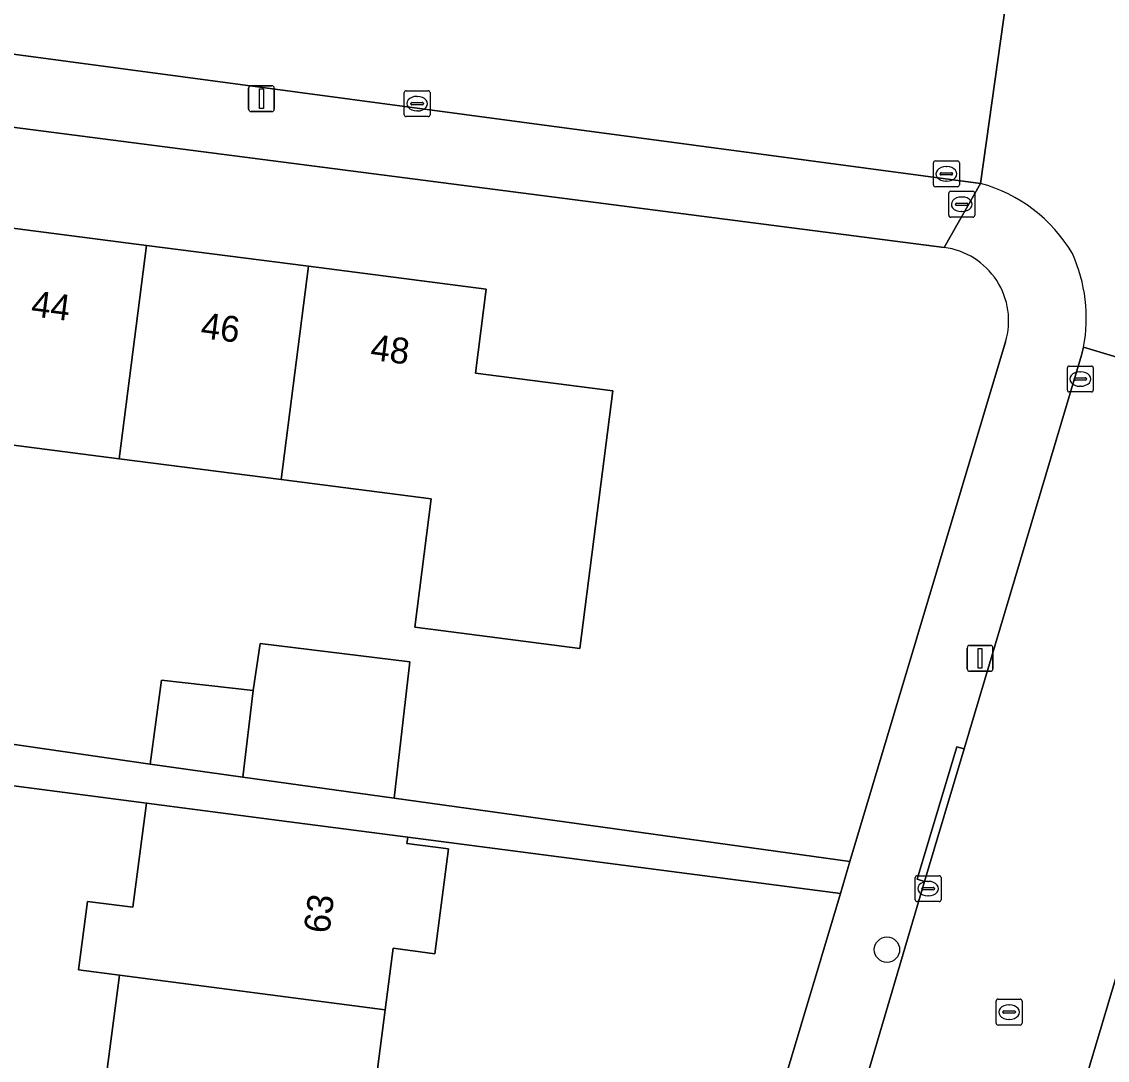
# Model space of a CAD drawing. Extents: x 162184 to 163154, y 385507 to 386516.
# Drawn here: x 162570.4 to 162612.28, y 386258.9 to 386298.98 of the extents above; entities that cross this region are included whole.
import ezdxf

# ---------------------------------------------------------------- set-up
doc = ezdxf.new("R2010")
doc.units = 0
for name, color, linetype in [('IMGEO_Boom', 7, 'Continuous'), ('IMGEO_Brandkraan', 7, 'Continuous'), ('IMGEO_Erf', 7, 'Continuous'), ('IMGEO_Kolk', 7, 'Continuous'), ('IMGEO_Lichtmast', 7, 'Continuous'), ('IMGEO_Pand', 7, 'Continuous'), ('IMGEO_Pand_nummerreeks', 7, 'Continuous'), ('IMGEO_Rijbaan_lokaal_gesloten', 7, 'Continuous'), ('IMGEO_Rijbaan_lokaal_open', 7, 'Continuous'), ('IMGEO_Rioolput', 7, 'Continuous'), ('IMGEO_Voetpad_open', 7, 'Continuous')]:
    doc.layers.add(name, color=color, linetype=linetype)

msp = doc.modelspace()

# ---------------------------------------------------------------- linework, layer by layer
at = {"layer": 'IMGEO_Boom'}
msp.add_circle((162603.781, 386263.165), 0.489, dxfattribs=at)
at = {"layer": 'IMGEO_Brandkraan'}
for p, q in [((162606.164, 386291.507), (162606.164, 386292.359)), ((162606.239, 386292.433), (162607.091, 386292.433)), ((162606.652, 386292.213), (162606.677, 386292.213)), ((162607.165, 386292.359), (162607.165, 386291.507)), ((162606.423, 386291.927), (162606.423, 386291.939)), ((162606.861, 386291.89), (162606.463, 386291.89)), ((162606.466, 386291.976), (162606.864, 386291.976)), ((162606.907, 386291.939), (162606.907, 386291.927)), ((162607.091, 386291.433), (162606.239, 386291.433)), ((162606.675, 386291.653), (162606.65, 386291.653))]:
    msp.add_line(p, q, dxfattribs=at)
for points in [[(162606.164, 386291.507), (162606.164, 386292.359)], [(162606.239, 386292.433), (162607.091, 386292.433)], [(162607.165, 386292.359), (162607.165, 386291.507)], [(162607.091, 386291.433), (162606.239, 386291.433)]]:
    msp.add_lwpolyline(points, dxfattribs=at)
for centre, radius, start, end in [((162606.241, 386292.357), 0.0765, 91.552, 178.448), ((162606.241, 386292.357), 0.0765, 91.552, 178.448), ((162607.089, 386292.357), 0.0765, 1.552, 88.448), ((162607.089, 386292.357), 0.0765, 1.552, 88.448), ((162606.463, 386291.936), 0.0403, 85.8775, 175.7526), ((162606.46, 386291.926), 0.0366, 178.938, 274.7102), ((162606.864, 386291.933), 0.043, 264.8664, 352.4533), ((162606.868, 386291.938), 0.0386, 1.7309, 96.639), ((162606.241, 386291.509), 0.0765, 181.552, 268.448), ((162606.241, 386291.509), 0.0765, 181.552, 268.448), ((162607.089, 386291.509), 0.0765, 271.552, 358.448), ((162607.089, 386291.509), 0.0765, 271.552, 358.448)]:
    msp.add_arc(centre, radius, start, end, dxfattribs=at)
for centre, major_axis, ratio, start_param, end_param in [((162606.651, 386291.933), (-0.387, 0.002), 0.722429, 4.712389, 7.853982), ((162606.676, 386291.933), (-0.39, 0.002), 0.717154, 1.570796, 4.712389)]:
    msp.add_ellipse(centre, major_axis=major_axis, ratio=ratio, start_param=start_param, end_param=end_param, dxfattribs=at)
at = {"layer": 'IMGEO_Erf'}
for points in [[(162605.988, 386290.264), (162549.509, 386297.552), (162549.057, 386293.711), (162555.998, 386292.818), (162562.354, 386292.001), (162568.736, 386291.18), (162575.215, 386290.347), (162581.461, 386289.543), (162588.321, 386288.661), (162587.903, 386285.409), (162593.206, 386284.727), (162591.927, 386274.787), (162586.968, 386275.425), (162585.56, 386275.606), (162586.198, 386280.566)], [(162569.68, 386271.143), (162575.348, 386270.32), (162575.784, 386273.57), (162579.325, 386273.17), (162579.595, 386274.986), (162585.369, 386274.278), (162584.764, 386269.01), (162602.352, 386266.564), (162608.355, 386286.617)], [(162586.198, 386280.566), (162580.406, 386281.311), (162574.16, 386282.114), (162567.681, 386282.947)], [(162568.719, 386223.404), (162569.56, 386229.874), (162572.101, 386229.544), (162572.944, 386236.015), (162573.783, 386242.452), (162570.863, 386242.824), (162571.691, 386249.337), (162572.478, 386249.237), (162573.32, 386255.705), (162574.163, 386262.176), (162572.592, 386262.381), (162572.936, 386265.028), (162574.686, 386264.8), (162575.21, 386268.822), (162560.522, 386270.734), (162560.259, 386270.769), (162556.517, 386241.805), (162559.382, 386241.464), (162558.95, 386237.834), (162558.538, 386234.381), (162555.672, 386234.723), (162551.539, 386202.756)], [(162568.034, 386151.921), (162597.394, 386250), (162601.984, 386265.333), (162585.291, 386267.509), (162585.26, 386267.268), (162586.863, 386267.059), (162586.335, 386263.008), (162584.731, 386263.217), (162584.422, 386260.842), (162583.579, 386254.371), (162583.01, 386250), (162582.737, 386247.901), (162581.894, 386241.43), (162581.051, 386234.961), (162580.208, 386228.49), (162579.366, 386222.02)]]:
    msp.add_lwpolyline(points, dxfattribs=at)
msp.add_arc((162605.622, 386287.435), 2.853, 343.3357, 82.6336, dxfattribs=at)
at = {"layer": 'IMGEO_Kolk'}
for p, q in [((162585.227, 386296.315), (162586.079, 386296.315)), ((162585.152, 386295.389), (162585.152, 386296.241)), ((162585.64, 386296.095), (162585.665, 386296.095)), ((162586.153, 386296.241), (162586.153, 386295.389)), ((162585.411, 386295.809), (162585.411, 386295.821)), ((162585.849, 386295.772), (162585.451, 386295.772)), ((162585.454, 386295.858), (162585.852, 386295.858)), ((162585.663, 386295.535), (162585.638, 386295.535)), ((162585.895, 386295.821), (162585.895, 386295.809)), ((162586.079, 386295.315), (162585.227, 386295.315)), ((162605.572, 386292.68), (162605.572, 386293.532)), ((162605.647, 386293.606), (162606.499, 386293.606)), ((162606.06, 386293.386), (162606.085, 386293.386)), ((162606.573, 386293.532), (162606.573, 386292.68)), ((162605.831, 386293.1), (162605.831, 386293.112)), ((162606.269, 386293.063), (162605.871, 386293.063)), ((162605.874, 386293.149), (162606.272, 386293.149)), ((162606.315, 386293.112), (162606.315, 386293.1)), ((162606.499, 386292.606), (162605.647, 386292.606)), ((162606.083, 386292.826), (162606.058, 386292.826)), ((162610.74, 386284.762), (162610.74, 386285.614)), ((162610.815, 386285.688), (162611.667, 386285.688)), ((162611.228, 386285.468), (162611.253, 386285.468)), ((162611.741, 386285.614), (162611.741, 386284.762)), ((162610.999, 386285.182), (162610.999, 386285.194)), ((162611.437, 386285.145), (162611.039, 386285.145)), ((162611.042, 386285.231), (162611.44, 386285.231)), ((162611.483, 386285.194), (162611.483, 386285.182)), ((162611.667, 386284.688), (162610.815, 386284.688)), ((162611.251, 386284.908), (162611.226, 386284.908)), ((162604.869, 386265.094), (162604.869, 386265.946)), ((162604.944, 386266.02), (162605.796, 386266.02)), ((162605.357, 386265.8), (162605.382, 386265.8)), ((162605.87, 386265.946), (162605.87, 386265.094)), ((162605.128, 386265.514), (162605.128, 386265.526)), ((162605.566, 386265.477), (162605.168, 386265.477)), ((162605.171, 386265.563), (162605.569, 386265.563)), ((162605.612, 386265.526), (162605.612, 386265.514)), ((162605.796, 386265.02), (162604.944, 386265.02)), ((162605.38, 386265.24), (162605.355, 386265.24))]:
    msp.add_line(p, q, dxfattribs=at)
for points in [[(162585.227, 386296.315), (162586.079, 386296.315)], [(162585.152, 386295.389), (162585.152, 386296.241)], [(162586.153, 386296.241), (162586.153, 386295.389)], [(162586.079, 386295.315), (162585.227, 386295.315)], [(162605.572, 386292.68), (162605.572, 386293.532)], [(162605.647, 386293.606), (162606.499, 386293.606)], [(162606.573, 386293.532), (162606.573, 386292.68)], [(162606.499, 386292.606), (162605.647, 386292.606)], [(162610.74, 386284.762), (162610.74, 386285.614)], [(162610.815, 386285.688), (162611.667, 386285.688)], [(162611.741, 386285.614), (162611.741, 386284.762)], [(162611.667, 386284.688), (162610.815, 386284.688)], [(162604.869, 386265.094), (162604.869, 386265.946)], [(162604.944, 386266.02), (162605.796, 386266.02)], [(162605.87, 386265.946), (162605.87, 386265.094)], [(162605.796, 386265.02), (162604.944, 386265.02)]]:
    msp.add_lwpolyline(points, dxfattribs=at)
for centre, radius, start, end in [((162585.229, 386296.239), 0.0765, 91.552, 178.448), ((162585.229, 386296.239), 0.0765, 91.552, 178.448), ((162586.077, 386296.239), 0.0765, 1.552, 88.448), ((162586.077, 386296.239), 0.0765, 1.552, 88.448), ((162585.451, 386295.818), 0.0403, 85.8775, 175.7526), ((162585.448, 386295.808), 0.0366, 178.938, 274.7102), ((162585.852, 386295.815), 0.043, 264.8664, 352.4533), ((162585.856, 386295.82), 0.0386, 1.7309, 96.639), ((162585.229, 386295.391), 0.0765, 181.552, 268.448), ((162585.229, 386295.391), 0.0765, 181.552, 268.448), ((162586.077, 386295.391), 0.0765, 271.552, 358.448), ((162586.077, 386295.391), 0.0765, 271.552, 358.448), ((162605.649, 386293.53), 0.0765, 91.552, 178.448), ((162605.649, 386293.53), 0.0765, 91.552, 178.448), ((162606.497, 386293.53), 0.0765, 1.552, 88.448), ((162606.497, 386293.53), 0.0765, 1.552, 88.448), ((162605.871, 386293.109), 0.0403, 85.8775, 175.7526), ((162605.868, 386293.099), 0.0366, 178.938, 274.7102), ((162606.272, 386293.106), 0.043, 264.8664, 352.4533), ((162606.276, 386293.111), 0.0386, 1.7309, 96.639), ((162605.649, 386292.682), 0.0765, 181.552, 268.448), ((162605.649, 386292.682), 0.0765, 181.552, 268.448), ((162606.497, 386292.682), 0.0765, 271.552, 358.448), ((162606.497, 386292.682), 0.0765, 271.552, 358.448), ((162610.817, 386285.612), 0.0765, 91.552, 178.448), ((162610.817, 386285.612), 0.0765, 91.552, 178.448), ((162611.665, 386285.612), 0.0765, 1.552, 88.448), ((162611.665, 386285.612), 0.0765, 1.552, 88.448), ((162611.039, 386285.191), 0.0403, 85.8775, 175.7526), ((162611.036, 386285.181), 0.0366, 178.938, 274.7102), ((162611.44, 386285.188), 0.043, 264.8664, 352.4533), ((162611.444, 386285.193), 0.0386, 1.7309, 96.639), ((162610.817, 386284.764), 0.0765, 181.552, 268.448), ((162610.817, 386284.764), 0.0765, 181.552, 268.448), ((162611.665, 386284.764), 0.0765, 271.552, 358.448), ((162611.665, 386284.764), 0.0765, 271.552, 358.448), ((162604.946, 386265.944), 0.0765, 91.552, 178.448), ((162604.946, 386265.944), 0.0765, 91.552, 178.448), ((162605.794, 386265.944), 0.0765, 1.552, 88.448), ((162605.794, 386265.944), 0.0765, 1.552, 88.448), ((162605.168, 386265.523), 0.0403, 85.8775, 175.7526), ((162605.165, 386265.513), 0.0366, 178.938, 274.7102), ((162605.569, 386265.52), 0.043, 264.8664, 352.4533), ((162605.573, 386265.525), 0.0386, 1.7309, 96.639), ((162604.946, 386265.096), 0.0765, 181.552, 268.448), ((162604.946, 386265.096), 0.0765, 181.552, 268.448), ((162605.794, 386265.096), 0.0765, 271.552, 358.448), ((162605.794, 386265.096), 0.0765, 271.552, 358.448)]:
    msp.add_arc(centre, radius, start, end, dxfattribs=at)
for centre, major_axis, ratio, start_param, end_param in [((162585.639, 386295.815), (-0.387, 0.002), 0.722429, 4.712389, 7.853982), ((162585.664, 386295.815), (-0.39, 0.002), 0.717154, 1.570796, 4.712389), ((162606.059, 386293.106), (-0.387, 0.002), 0.722429, 4.712389, 7.853982), ((162606.084, 386293.106), (-0.39, 0.002), 0.717154, 1.570796, 4.712389), ((162611.227, 386285.188), (-0.387, 0.002), 0.722429, 4.712389, 7.853982), ((162611.252, 386285.188), (-0.39, 0.002), 0.717154, 1.570796, 4.712389), ((162605.356, 386265.52), (-0.387, 0.002), 0.722429, 4.712389, 7.853982), ((162605.381, 386265.52), (-0.39, 0.002), 0.717154, 1.570796, 4.712389)]:
    msp.add_ellipse(centre, major_axis=major_axis, ratio=ratio, start_param=start_param, end_param=end_param, dxfattribs=at)
at = {"layer": 'IMGEO_Lichtmast'}
for p, q in [((162579.15, 386295.607), (162579.15, 386296.407)), ((162579.15, 386296.407), (162579.15, 386295.607)), ((162579.25, 386296.507), (162580.04, 386296.507)), ((162580.04, 386296.507), (162579.25, 386296.507)), ((162580.14, 386296.407), (162580.14, 386295.607)), ((162580.14, 386295.607), (162580.14, 386296.407)), ((162580.04, 386295.507), (162579.25, 386295.507)), ((162579.25, 386295.507), (162580.04, 386295.507)), ((162606.877, 386274.007), (162606.877, 386274.807)), ((162606.877, 386274.807), (162606.877, 386274.007)), ((162606.977, 386274.907), (162607.767, 386274.907)), ((162607.767, 386274.907), (162606.977, 386274.907)), ((162607.867, 386274.807), (162607.867, 386274.007)), ((162607.867, 386274.007), (162607.867, 386274.807)), ((162607.767, 386273.907), (162606.977, 386273.907)), ((162606.977, 386273.907), (162607.767, 386273.907))]:
    msp.add_line(p, q, dxfattribs=at)
for points in [[(162579.57, 386296.382), (162579.72, 386296.382), (162579.72, 386295.632), (162579.57, 386295.632), (162579.57, 386296.382)], [(162607.297, 386274.782), (162607.447, 386274.782), (162607.447, 386274.032), (162607.297, 386274.032), (162607.297, 386274.782)]]:
    msp.add_lwpolyline(points, dxfattribs=at)
for centre, start, end in [((162579.25, 386296.407), 90, 180), ((162579.25, 386296.407), 90, 180), ((162580.04, 386296.407), 0, 90), ((162580.04, 386296.407), 360, 90), ((162579.25, 386295.607), 180, 270), ((162579.25, 386295.607), 180, 270), ((162580.04, 386295.607), 270, 0), ((162580.04, 386295.607), 270, 0), ((162606.977, 386274.807), 90, 180), ((162606.977, 386274.807), 90, 180), ((162607.767, 386274.807), 0, 90), ((162607.767, 386274.807), 360, 90), ((162606.977, 386274.007), 180, 270), ((162606.977, 386274.007), 180, 270), ((162607.767, 386274.007), 270, 0), ((162607.767, 386274.007), 270, 0)]:
    msp.add_arc(centre, 0.1, start, end, dxfattribs=at)
at = {"layer": 'IMGEO_Pand'}
for points in [[(162567.681, 386282.947), (162574.16, 386282.114), (162575.215, 386290.347), (162568.736, 386291.18)], [(162581.461, 386289.543), (162575.215, 386290.347), (162574.16, 386282.114), (162580.406, 386281.311)], [(162580.406, 386281.311), (162586.198, 386280.566), (162585.56, 386275.606), (162586.968, 386275.425), (162591.927, 386274.787), (162593.206, 386284.727), (162587.903, 386285.409), (162588.321, 386288.661), (162581.461, 386289.543)], [(162578.933, 386269.821), (162584.764, 386269.01), (162585.369, 386274.278), (162579.595, 386274.986), (162579.325, 386273.17)], [(162579.325, 386273.17), (162575.784, 386273.57), (162575.348, 386270.32), (162578.933, 386269.821)], [(162586.863, 386267.059), (162585.26, 386267.268), (162585.291, 386267.509), (162580.333, 386268.155), (162577.184, 386268.565), (162575.21, 386268.822), (162574.686, 386264.8), (162572.936, 386265.028), (162572.592, 386262.381), (162574.163, 386262.176), (162584.422, 386260.842), (162584.731, 386263.217), (162586.335, 386263.008)], [(162573.32, 386255.705), (162583.579, 386254.371), (162584.422, 386260.842), (162574.163, 386262.176)]]:
    msp.add_lwpolyline(points, close=True, dxfattribs=at)
at = {"layer": 'IMGEO_Rijbaan_lokaal_gesloten'}
msp.add_lwpolyline([(162604.039, 386233.483), (162609.006, 386250), (162613.26, 386264.222), (162619.204, 386284.067), (162611.367, 386286.414), (162611.292, 386286.105), (162606.76, 386270.915), (162605.234, 386265.802), (162589.995, 386214.149), (162588.005, 386207.498), (162580.323, 386181.848), (162580.194, 386181.395), (162578.424, 386175.482), (162574.162, 386161.238), (162571.134, 386150.964), (162578.692, 386148.647), (162579.217, 386150.388), (162582.091, 386160.026), (162583.806, 386165.71), (162585.211, 386170.441), (162588.145, 386180.704), (162589.049, 386183.521), (162590.1, 386187.156), (162590.754, 386189.307)], close=True, dxfattribs=at)
at = {"layer": 'IMGEO_Rijbaan_lokaal_open'}
for points in [[(162543.961, 386301.114), (162549.973, 386300.35), (162558.903, 386299.215), (162607.392, 386292.738), (162608.395, 386299.882), (162608.171, 386299.914), (162597.633, 386301.29), (162592.437, 386301.969), (162586.759, 386302.71), (162557.5, 386306.343), (162551.376, 386307.147), (162505.895, 386313.114)], [(162614.433, 386300.518), (162613.713, 386300.175), (162613.221, 386299.962), (162612.712, 386299.794), (162612.189, 386299.673), (162611.658, 386299.598), (162611.123, 386299.571), (162610.587, 386299.592), (162610.055, 386299.661), (162608.395, 386299.882), (162607.392, 386292.738)], [(162611.367, 386286.414), (162619.204, 386284.067), (162623.677, 386299.236)]]:
    msp.add_lwpolyline(points, dxfattribs=at)
for centre, radius, start, end in [((162605.829, 386287.024), 5.924, 30.5033, 74.7028), ((162605.43, 386287.536), 6.042, 349.2964, 24.3879)]:
    msp.add_arc(centre, radius, start, end, dxfattribs=at)
at = {"layer": 'IMGEO_Rioolput'}
for p, q in [((162607.992, 386260.329), (162607.992, 386261.181)), ((162608.067, 386261.255), (162608.919, 386261.255)), ((162608.993, 386261.181), (162608.993, 386260.329)), ((162608.251, 386260.749), (162608.251, 386260.761)), ((162608.689, 386260.712), (162608.291, 386260.712)), ((162608.294, 386260.798), (162608.692, 386260.798)), ((162608.48, 386261.035), (162608.505, 386261.035)), ((162608.735, 386260.761), (162608.735, 386260.749)), ((162608.503, 386260.475), (162608.478, 386260.475)), ((162608.919, 386260.255), (162608.067, 386260.255))]:
    msp.add_line(p, q, dxfattribs=at)
for points in [[(162607.992, 386260.329), (162607.992, 386261.181)], [(162608.067, 386261.255), (162608.919, 386261.255)], [(162608.993, 386261.181), (162608.993, 386260.329)], [(162608.919, 386260.255), (162608.067, 386260.255)]]:
    msp.add_lwpolyline(points, dxfattribs=at)
for centre, radius, start, end in [((162608.069, 386261.179), 0.0765, 91.552, 178.448), ((162608.069, 386261.179), 0.0765, 91.552, 178.448), ((162608.917, 386261.179), 0.0765, 1.552, 88.448), ((162608.917, 386261.179), 0.0765, 1.552, 88.448), ((162608.291, 386260.758), 0.0403, 85.8775, 175.7526), ((162608.288, 386260.748), 0.0366, 178.938, 274.7102), ((162608.692, 386260.755), 0.043, 264.8664, 352.4533), ((162608.696, 386260.76), 0.0386, 1.7309, 96.639), ((162608.069, 386260.331), 0.0765, 181.552, 268.448), ((162608.069, 386260.331), 0.0765, 181.552, 268.448), ((162608.917, 386260.331), 0.0765, 271.552, 358.448), ((162608.917, 386260.331), 0.0765, 271.552, 358.448)]:
    msp.add_arc(centre, radius, start, end, dxfattribs=at)
for centre, major_axis, ratio, start_param, end_param in [((162608.479, 386260.755), (-0.387, 0.002), 0.722429, 4.712389, 7.853982), ((162608.504, 386260.755), (-0.39, 0.002), 0.717154, 1.570796, 4.712389)]:
    msp.add_ellipse(centre, major_axis=major_axis, ratio=ratio, start_param=start_param, end_param=end_param, dxfattribs=at)
at = {"layer": 'IMGEO_Voetpad_open'}
for points in [[(162631.102, 386324.317), (162624.336, 386301.463), (162623.677, 386299.236), (162619.204, 386284.067), (162613.26, 386264.222), (162609.006, 386250), (162604.039, 386233.483), (162606.797, 386232.654), (162609.673, 386231.789)], [(162544.227, 386298.211), (162548.633, 386297.67), (162549.509, 386297.552), (162605.988, 386290.264), (162607.392, 386292.738), (162558.903, 386299.215), (162549.973, 386300.35), (162549.91, 386299.854), (162543.898, 386300.619)], [(162607.392, 386292.738), (162605.988, 386290.264)], [(162608.355, 386286.617), (162602.352, 386266.564), (162601.984, 386265.333), (162597.394, 386250), (162568.034, 386151.921), (162567.629, 386150.568), (162567.207, 386149.157), (162558.945, 386121.561), (162559.602, 386116.997)], [(162611.292, 386286.105), (162611.367, 386286.414)], [(162562.109, 386120.842), (162564.122, 386127.569), (162564.246, 386127.991), (162571.134, 386150.964), (162574.162, 386161.238), (162578.424, 386175.482), (162577.418, 386175.782), (162579.188, 386181.696), (162580.194, 386181.395), (162580.323, 386181.848), (162588.005, 386207.498), (162586.999, 386207.798), (162588.989, 386214.45), (162589.995, 386214.149), (162605.234, 386265.802), (162604.948, 386265.887), (162606.482, 386270.998), (162606.76, 386270.915), (162611.292, 386286.105)], [(162560.522, 386270.734), (162575.21, 386268.822), (162577.184, 386268.565), (162580.333, 386268.155), (162585.291, 386267.509), (162601.984, 386265.333), (162602.352, 386266.564), (162584.764, 386269.01), (162578.933, 386269.821), (162575.348, 386270.32), (162569.68, 386271.143)]]:
    msp.add_lwpolyline(points, dxfattribs=at)
msp.add_lwpolyline([(162606.76, 386270.915), (162606.482, 386270.998), (162604.948, 386265.887), (162605.234, 386265.802)], close=True, dxfattribs=at)
for centre, radius, start, end in [((162605.829, 386287.024), 5.924, 30.5033, 74.7028), ((162605.622, 386287.435), 2.853, 343.3357, 82.6336), ((162605.43, 386287.536), 6.042, 349.2964, 24.3879)]:
    msp.add_arc(centre, radius, start, end, dxfattribs=at)

# ---------------------------------------------------------------- texts
at = {"layer": 'IMGEO_Pand_nummerreeks'}
for s, rotation, p in [('44', 352.671, (162570.723, 386287.618)), ('46', 352.671, (162577.267, 386286.776)), ('48', 352.671, (162583.814, 386285.934)), ('63', 82.5804, (162582.261, 386263.759))]:
    msp.add_text(s, height=1, rotation=rotation, dxfattribs=at).set_placement(p)

doc.saveas('drawing.dxf')
